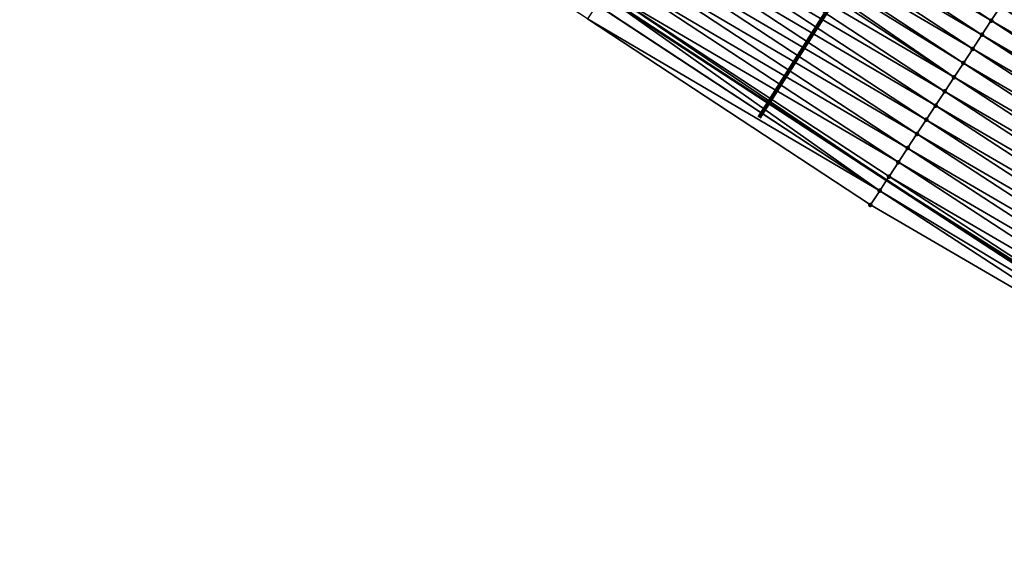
# Model space of a CAD drawing. Header units: feet. Extents: x 2017424 to 2024169, y 808042 to 818730.
# Tile 283 of 329: x 2022238 to 2022296, y 814547 to 814578. Entities that reach past the tile are written whole.
import ezdxf

# ---------------------------------------------------------------- set-up
doc = ezdxf.new("R2010")
doc.units = ezdxf.units.FT
doc.header["$MEASUREMENT"] = 0
for name, color, linetype, lineweight in [('EP_Travel Lane', 172, 'Continuous', 53), ('NB-Road Shots', 141, 'Continuous', 100), ('NB-Road X-Section', 40, 'Continuous', 13), ('Notes', 3, 'Continuous', 100)]:
    doc.layers.add(name, color=color, linetype=linetype, lineweight=lineweight)
doc.layers.add('I-77-MM15-17_NB-Surface-BORDER', color=7, linetype='Continuous')
doc.layers.add('I-77-MM15-17_NB-Surface-TIN', color=7, linetype='Continuous')

msp = doc.modelspace()

# ---------------------------------------------------------------- linework, layer by layer
at = {"layer": 'EP_Travel Lane'}
msp.add_polyline3d([(2021937.431189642, 814798.2192257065, 257.3584516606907), (2021954.191731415, 814787.329750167, 258.0685761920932), (2021970.924006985, 814776.4377776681, 258.7426778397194), (2021987.669697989, 814765.5221647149, 259.4003934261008), (2022004.414651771, 814754.6070323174, 260.0834322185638), (2022021.160327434, 814743.6914293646, 260.7416758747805), (2022037.905813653, 814732.7759498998, 261.4064249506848), (2022054.651611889, 814721.860267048, 262.0604581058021), (2022071.396989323, 814710.9448584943, 262.7289448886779), (2022088.143628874, 814700.0286272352, 263.3540781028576), (2022104.889447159, 814689.1129313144, 264.0074203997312), (2022121.634206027, 814678.1979259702, 264.6971567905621), (2022138.33184349, 814667.3023099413, 265.3966227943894), (2022155.066391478, 814656.3728587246, 266.1069986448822), (2022171.800732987, 814645.4435423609, 266.8242843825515), (2022188.53388766, 814634.5150011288, 267.5812997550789), (2022205.268720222, 814623.5853640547, 268.2821472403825), (2022222.004956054, 814612.654810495, 268.9360218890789), (2022238.742355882, 814601.7234967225, 269.5509273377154), (2022255.47831183, 814590.7931259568, 270.2141696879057), (2022272.211714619, 814579.8644226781, 270.9628800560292), (2022288.943159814, 814568.9369979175, 271.7771197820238), (2022305.784364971, 814557.9578870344, 272.5227920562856), (2022322.53496565, 814547.0549810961, 273.2661065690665)], dxfattribs=at)
at = {"layer": 'I-77-MM15-17_NB-Surface-BORDER', "color": 3, "linetype": 'Continuous', "lineweight": -3}
msp.add_polyline3d([(2022305.39744151, 814557.3566199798, 272.5037921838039), (2022287.990766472, 814567.485467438, 271.7554009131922), (2022271.288677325, 814578.4548842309, 270.8995325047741), (2022254.547636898, 814589.3706090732, 270.130061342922), (2022237.875850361, 814600.3993979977, 269.4777966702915), (2022221.714087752, 814612.2103336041, 268.9114143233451)], dxfattribs=at)
at = {"layer": 'I-77-MM15-17_NB-Surface-TIN', "color": 128, "linetype": 'Continuous', "lineweight": -3}
for points in [[(2022295.122492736, 814578.3546216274, 271.9146769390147), (2022278.415854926, 814589.3270258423, 271.2113319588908), (2022277.867399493, 814588.4908458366, 271.1944226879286)], [(2022295.122492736, 814578.3546216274, 271.9146769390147), (2022295.671163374, 814579.1906602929, 271.9243701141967), (2022278.415854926, 814589.3270258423, 271.2113319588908)], [(2022294.573739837, 814577.5186369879, 271.9077421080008), (2022277.867399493, 814588.4908458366, 271.1944226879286), (2022277.318977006, 814587.6546441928, 271.1764086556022)], [(2022294.573739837, 814577.5186369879, 271.9077421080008), (2022295.122492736, 814578.3546216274, 271.9146769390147), (2022277.867399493, 814588.4908458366, 271.1944226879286)], [(2022294.025112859, 814576.6825696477, 271.8965849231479), (2022277.318977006, 814587.6546441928, 271.1764086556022), (2022276.770553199, 814586.8184434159, 271.1584388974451)], [(2022294.025112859, 814576.6825696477, 271.8965849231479), (2022294.573739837, 814577.5186369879, 271.9077421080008), (2022277.318977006, 814587.6546441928, 271.1764086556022)], [(2022293.476423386, 814575.8465433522, 271.8875233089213), (2022276.770553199, 814586.8184434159, 271.1584388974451), (2022276.472956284, 814586.3647809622, 271.15013208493)], [(2022293.476423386, 814575.8465433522, 271.8875233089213), (2022294.025112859, 814576.6825696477, 271.8965849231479), (2022276.770553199, 814586.8184434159, 271.1584388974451)], [(2022292.92771094, 814575.0105321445, 271.8792320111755), (2022276.22213212, 814585.9822408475, 271.1403776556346), (2022275.673878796, 814585.1459281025, 271.1166912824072)], [(2022292.92771094, 814575.0105321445, 271.8792320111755), (2022276.472956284, 814586.3647809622, 271.15013208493), (2022276.22213212, 814585.9822408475, 271.1403776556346)], [(2022292.92771094, 814575.0105321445, 271.8792320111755), (2022293.476423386, 814575.8465433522, 271.8875233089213), (2022276.472956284, 814586.3647809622, 271.15013208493)], [(2022292.379114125, 814574.1744449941, 271.8670634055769), (2022275.673878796, 814585.1459281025, 271.1166912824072), (2022275.12566417, 814584.3095899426, 271.0917073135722)], [(2022292.379114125, 814574.1744449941, 271.8670634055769), (2022292.92771094, 814575.0105321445, 271.8792320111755), (2022275.673878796, 814585.1459281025, 271.1166912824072)], [(2022291.83062526, 814573.3382869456, 271.8512750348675), (2022275.12566417, 814584.3095899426, 271.0917073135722), (2022274.577538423, 814583.4731934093, 271.0637430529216)], [(2022291.83062526, 814573.3382869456, 271.8512750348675), (2022292.379114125, 814574.1744449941, 271.8670634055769), (2022275.12566417, 814584.3095899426, 271.0917073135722)], [(2022291.282014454, 814572.5022089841, 271.8395755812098), (2022274.577538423, 814583.4731934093, 271.0637430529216), (2022274.029260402, 814582.6368968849, 271.0408848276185)], [(2022291.282014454, 814572.5022089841, 271.8395755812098), (2022291.83062526, 814573.3382869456, 271.8512750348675), (2022274.577538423, 814583.4731934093, 271.0637430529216)], [(2022290.733529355, 814571.6660484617, 271.8236609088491), (2022274.029260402, 814582.6368968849, 271.0408848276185), (2022273.480967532, 814581.8006101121, 271.0185244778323)], [(2022290.733529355, 814571.6660484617, 271.8236609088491), (2022291.282014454, 814572.5022089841, 271.8395755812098), (2022274.029260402, 814582.6368968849, 271.0408848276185)], [(2022290.185002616, 814570.8299152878, 271.8091425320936), (2022273.480967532, 814581.8006101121, 271.0185244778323), (2022272.932694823, 814580.9643100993, 270.9954881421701)], [(2022290.185002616, 814570.8299152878, 271.8091425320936), (2022290.733529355, 814571.6660484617, 271.8236609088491), (2022273.480967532, 814581.8006101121, 271.0185244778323)], [(2022289.636404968, 814569.9938286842, 271.7970018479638), (2022272.932694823, 814580.9643100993, 270.9954881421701), (2022272.384301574, 814580.1280892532, 270.9764937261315)], [(2022289.636404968, 814569.9938286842, 271.7970018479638), (2022290.185002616, 814570.8299152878, 271.8091425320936), (2022272.932694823, 814580.9643100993, 270.9954881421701)], [(2022288.539404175, 814568.321527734, 271.7661984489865), (2022272.211714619, 814579.8644226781, 270.9628800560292), (2022271.840390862, 814579.2971395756, 270.9335900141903)], [(2022272.384301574, 814580.1280892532, 270.9764937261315), (2022272.211714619, 814579.8644226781, 270.9628800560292), (2022288.943159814, 814568.9369979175, 271.7771197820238)], [(2022288.539404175, 814568.321527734, 271.7661984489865), (2022288.943159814, 814568.9369979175, 271.7771197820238), (2022272.211714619, 814579.8644226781, 270.9628800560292)], [(2022289.087921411, 814569.1576671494, 271.7810354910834), (2022272.384301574, 814580.1280892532, 270.9764937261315), (2022288.943159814, 814568.9369979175, 271.7771197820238)], [(2022289.087921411, 814569.1576671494, 271.7810354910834), (2022289.636404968, 814569.9938286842, 271.7970018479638), (2022272.384301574, 814580.1280892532, 270.9764937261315)], [(2022296.107894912, 814579.856417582, 271.9364890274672), (2022295.677437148, 814579.2002240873, 271.9245442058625), (2022312.44166627, 814568.2963744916, 272.7562897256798)], [(2022288.539404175, 814568.321527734, 271.7661984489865), (2022271.836634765, 814579.2913913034, 270.9331404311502), (2022271.288677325, 814578.4548842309, 270.8995325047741)], [(2022288.539404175, 814568.321527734, 271.7661984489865), (2022271.840390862, 814579.2971395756, 270.9335900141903), (2022271.836634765, 814579.2913913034, 270.9331404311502)], [(2022312.43544108, 814568.286700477, 272.7559804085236), (2022295.671163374, 814579.1906602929, 271.9243701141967), (2022295.122492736, 814578.3546216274, 271.9146769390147)], [(2022295.671163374, 814579.1906602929, 271.9243701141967), (2022312.44166627, 814568.2963744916, 272.7562897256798), (2022295.677437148, 814579.2002240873, 271.9245442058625)], [(2022312.43544108, 814568.286700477, 272.7559804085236), (2022312.44166627, 814568.2963744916, 272.7562897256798), (2022295.671163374, 814579.1906602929, 271.9243701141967)], [(2022287.990766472, 814567.485467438, 271.7554009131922), (2022288.539404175, 814568.321527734, 271.7661984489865), (2022271.288677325, 814578.4548842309, 270.8995325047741)], [(2022311.893908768, 814567.446020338, 272.7410680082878), (2022295.122492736, 814578.3546216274, 271.9146769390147), (2022294.573739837, 814577.5186369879, 271.9077421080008)], [(2022311.893908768, 814567.446020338, 272.7410680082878), (2022312.43544108, 814568.286700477, 272.7559804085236), (2022295.122492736, 814578.3546216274, 271.9146769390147)], [(2022311.352465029, 814566.60528307, 272.7234655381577), (2022294.573739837, 814577.5186369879, 271.9077421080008), (2022294.025112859, 814576.6825696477, 271.8965849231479)], [(2022311.352465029, 814566.60528307, 272.7234655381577), (2022311.893908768, 814567.446020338, 272.7410680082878), (2022294.573739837, 814577.5186369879, 271.9077421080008)], [(2022310.811019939, 814565.7645466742, 272.7059041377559), (2022294.025112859, 814576.6825696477, 271.8965849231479), (2022293.476423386, 814575.8465433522, 271.8875233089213)], [(2022310.811019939, 814565.7645466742, 272.7059041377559), (2022311.352465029, 814566.60528307, 272.7234655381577), (2022294.025112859, 814576.6825696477, 271.8965849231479)], [(2022310.269573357, 814564.9238112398, 272.6883880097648), (2022293.476423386, 814575.8465433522, 271.8875233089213), (2022292.92771094, 814575.0105321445, 271.8792320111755)], [(2022310.269573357, 814564.9238112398, 272.6883880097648), (2022310.811019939, 814565.7645466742, 272.7059041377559), (2022293.476423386, 814575.8465433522, 271.8875233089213)], [(2022309.728146, 814564.0830634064, 272.6702880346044), (2022292.92771094, 814575.0105321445, 271.8792320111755), (2022292.379114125, 814574.1744449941, 271.8670634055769)], [(2022309.728146, 814564.0830634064, 272.6702880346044), (2022310.269573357, 814564.9238112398, 272.6883880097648), (2022292.92771094, 814575.0105321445, 271.8792320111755)], [(2022309.186731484, 814563.2423072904, 272.6517980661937), (2022292.379114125, 814574.1744449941, 271.8670634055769), (2022291.83062526, 814573.3382869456, 271.8512750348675)], [(2022309.186731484, 814563.2423072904, 272.6517980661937), (2022309.728146, 814564.0830634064, 272.6702880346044), (2022292.379114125, 814574.1744449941, 271.8670634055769)], [(2022308.645394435, 814562.4015012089, 272.6309553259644), (2022291.83062526, 814573.3382869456, 271.8512750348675), (2022291.282014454, 814572.5022089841, 271.8395755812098)], [(2022308.645394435, 814562.4015012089, 272.6309553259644), (2022309.186731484, 814563.2423072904, 272.6517980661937), (2022291.83062526, 814573.3382869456, 271.8512750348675)], [(2022308.103887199, 814561.5608048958, 272.6152813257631), (2022291.282014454, 814572.5022089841, 271.8395755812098), (2022290.733529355, 814571.6660484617, 271.8236609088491)], [(2022308.103887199, 814561.5608048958, 272.6152813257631), (2022308.645394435, 814562.4015012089, 272.6309553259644), (2022291.282014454, 814572.5022089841, 271.8395755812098)], [(2022307.562663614, 814560.7199256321, 272.5909926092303), (2022290.733529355, 814571.6660484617, 271.8236609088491), (2022290.185002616, 814570.8299152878, 271.8091425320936)], [(2022307.562663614, 814560.7199256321, 272.5909926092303), (2022308.103887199, 814561.5608048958, 272.6152813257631), (2022290.733529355, 814571.6660484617, 271.8236609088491)], [(2022307.021424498, 814559.8790563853, 272.5671755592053), (2022290.185002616, 814570.8299152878, 271.8091425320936), (2022289.636404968, 814569.9938286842, 271.7970018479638)], [(2022307.021424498, 814559.8790563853, 272.5671755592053), (2022307.562663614, 814560.7199256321, 272.5909926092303), (2022290.185002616, 814570.8299152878, 271.8091425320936)], [(2022306.480019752, 814559.0382939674, 272.5483888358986), (2022289.636404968, 814569.9938286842, 271.7970018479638), (2022289.087921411, 814569.1576671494, 271.7810354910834)], [(2022306.480019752, 814559.0382939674, 272.5483888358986), (2022307.021424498, 814559.8790563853, 272.5671755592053), (2022289.636404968, 814569.9938286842, 271.7970018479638)], [(2022305.938589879, 814558.1975477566, 272.5303652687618), (2022289.087921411, 814569.1576671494, 271.7810354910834), (2022288.943159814, 814568.9369979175, 271.7771197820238)], [(2022305.938589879, 814558.1975477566, 272.5303652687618), (2022306.480019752, 814559.0382939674, 272.5483888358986), (2022289.087921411, 814569.1576671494, 271.7810354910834)], [(2022288.539404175, 814568.321527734, 271.7661984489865), (2022305.784364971, 814557.9578870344, 272.5227920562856), (2022288.943159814, 814568.9369979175, 271.7771197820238)], [(2022305.938589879, 814558.1975477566, 272.5303652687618), (2022288.943159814, 814568.9369979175, 271.7771197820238), (2022305.784364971, 814557.9578870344, 272.5227920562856)], [(2022305.39744151, 814557.3566199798, 272.5037921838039), (2022288.539404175, 814568.321527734, 271.7661984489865), (2022287.990766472, 814567.485467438, 271.7554009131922)], [(2022305.39744151, 814557.3566199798, 272.5037921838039), (2022305.784364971, 814557.9578870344, 272.5227920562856), (2022288.539404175, 814568.321527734, 271.7661984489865)]]:
    msp.add_3dface(points, dxfattribs=at)
at = {"layer": 'NB-Road Shots', "lineweight": 100}
for p in [(2022295.122492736, 814578.3546216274, 271.9146769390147), (2022294.573739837, 814577.5186369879, 271.9077421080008), (2022294.025112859, 814576.6825696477, 271.8965849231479), (2022293.476423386, 814575.8465433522, 271.8875233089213), (2022292.92771094, 814575.0105321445, 271.8792320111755), (2022292.379114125, 814574.1744449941, 271.8670634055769), (2022291.83062526, 814573.3382869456, 271.8512750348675), (2022291.282014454, 814572.5022089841, 271.8395755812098), (2022290.733529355, 814571.6660484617, 271.8236609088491), (2022290.185002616, 814570.8299152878, 271.8091425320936), (2022289.636404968, 814569.9938286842, 271.7970018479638), (2022289.087921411, 814569.1576671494, 271.7810354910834), (2022288.539404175, 814568.321527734, 271.7661984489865), (2022287.990766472, 814567.485467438, 271.7554009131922)]:
    msp.add_point(p, dxfattribs=at)
at = {"layer": 'NB-Road X-Section', "extrusion": (0.8353172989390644, -0.5486106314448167, 0.03565648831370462), "elevation": 1242381.449410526, "flags": 128}
msp.add_lwpolyline([(1791041.039752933, -44054.73194016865), (1791040.897151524, -44054.73501513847), (1791039.897151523, -44054.74940749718), (1791038.897151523, -44054.77250906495), (1791037.897151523, -44054.79454650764), (1791036.897151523, -44054.82260431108), (1791035.897151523, -44054.84722667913), (1791034.897151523, -44054.86688145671), (1791033.897151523, -44054.88484676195), (1791032.897151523, -44054.90187136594), (1791031.897151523, -44054.91572337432), (1791030.897151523, -44054.93110418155), (1791029.897151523, -44054.94656271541), (1791028.897151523, -44054.96860734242), (1791027.897151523, -44054.98670085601), (1791026.897151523, -44055.00031496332), (1791025.897151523, -44055.01441290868), (1791024.897151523, -44055.03384656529), (1791024.693371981, -44055.03751056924), (1791023.897151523, -44055.04963719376), (1791022.897151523, -44055.0593365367), (1791021.897151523, -44055.06627578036), (1791020.897151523, -44055.07744006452), (1791019.897151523, -44055.08650744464), (1791018.897151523, -44055.09480401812), (1791017.897151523, -44055.1069803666), (1791016.897151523, -44055.12277878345), (1791015.897151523, -44055.13448568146), (1791014.897151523, -44055.15041048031), (1791013.897151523, -44055.16493809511), (1791012.897151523, -44055.17708650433), (1791011.897151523, -44055.19306302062), (1791010.897151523, -44055.20790950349), (1791009.897151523, -44055.21871390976)], dxfattribs=at)
at = {"layer": 'Notes'}
msp.add_line((2022281.411190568, 814572.6460886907, 271.5071676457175), (2022306.743419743, 814612.3323678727, 271.5071676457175), dxfattribs=at)

doc.saveas('drawing.dxf')
